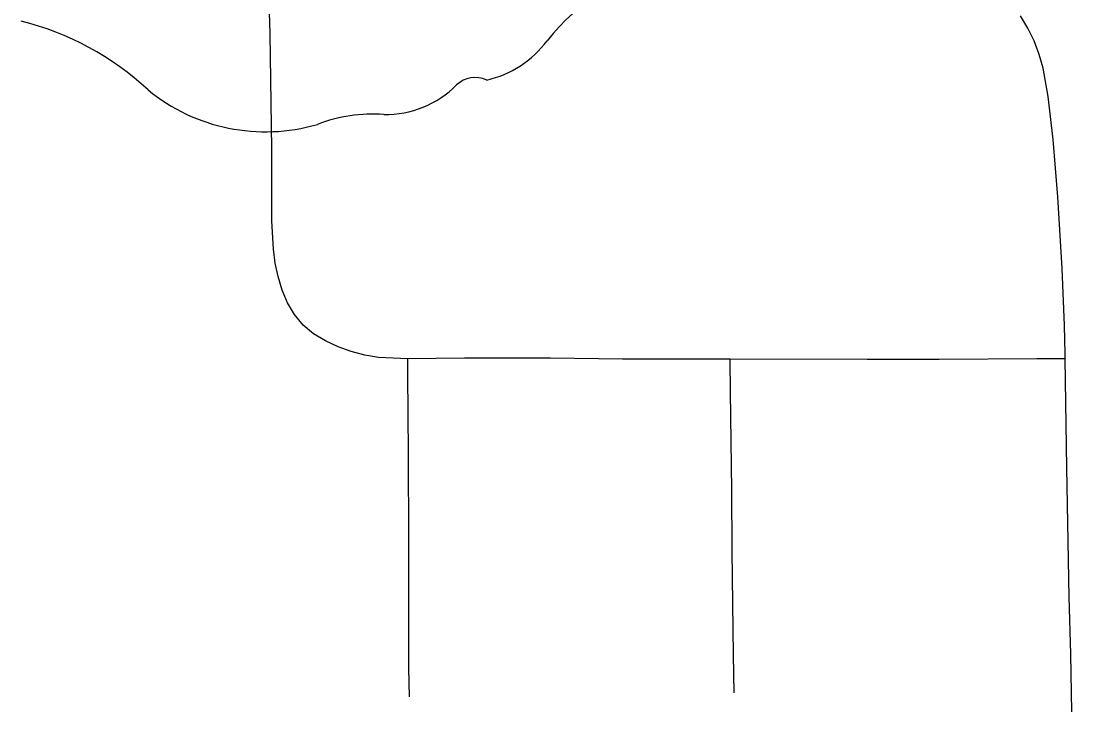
# Model space of a CAD drawing. Extents: x -7.5 to 53.5, y 0 to 22.
# Drawn here: x 4.3308 to 4.5582, y 16.6217 to 16.7712 of the extents above; entities that cross this region are included whole.
import ezdxf

# ---------------------------------------------------------------- set-up
doc = ezdxf.new("R2010")
doc.units = 0
doc.layers.add('GM_X_City_Street', color=7, linetype='Continuous')
doc.layers.add('GM_X_State_Shield', color=7, linetype='Continuous')

msp = doc.modelspace()

# ---------------------------------------------------------------- linework, layer by layer
at = {"layer": 'GM_X_City_Street'}
for points in [[(4.556698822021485, 16.698133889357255), (4.550559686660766, 16.698096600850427), (4.529433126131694, 16.69798476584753), (4.513861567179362, 16.69797856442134), (4.484265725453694, 16.69802201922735), (4.479624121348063, 16.698028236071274), (4.460945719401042, 16.698053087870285), (4.445374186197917, 16.698239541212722), (4.426726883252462, 16.698258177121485), (4.414498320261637, 16.69814631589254), (4.408166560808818, 16.69843834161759), (4.4051901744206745, 16.69891681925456), (4.40226354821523, 16.69968108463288), (4.399399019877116, 16.700712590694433), (4.396665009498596, 16.7019863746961), (4.394104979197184, 16.70354604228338), (4.391824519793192, 16.70542875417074), (4.390010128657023, 16.707702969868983), (4.388456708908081, 16.710250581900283), (4.387325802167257, 16.71299082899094), (4.386462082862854, 16.715917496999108), (4.3857910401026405, 16.718837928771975), (4.385430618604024, 16.721857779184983), (4.385088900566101, 16.72802180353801), (4.385057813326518, 16.743574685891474), (4.384716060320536, 16.76846052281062), (4.384436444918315, 16.777818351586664)], [(4.558183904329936, 16.62167433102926), (4.557922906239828, 16.634207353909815), (4.557599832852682, 16.646622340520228), (4.5570654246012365, 16.674534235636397), (4.556698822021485, 16.698133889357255), (4.556680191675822, 16.699227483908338), (4.556574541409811, 16.70534798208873), (4.556058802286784, 16.717707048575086), (4.55508948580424, 16.733210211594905), (4.55410151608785, 16.74560656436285), (4.553045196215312, 16.754883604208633), (4.551920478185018, 16.76101029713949), (4.551100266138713, 16.76401151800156), (4.550006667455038, 16.766925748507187), (4.548645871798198, 16.76972190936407), (4.547030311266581, 16.772381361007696)], [(4.4148525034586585, 16.62496136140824), (4.414690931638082, 16.631156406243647), (4.414728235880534, 16.646647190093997), (4.414703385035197, 16.658875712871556), (4.414659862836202, 16.677647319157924), (4.414529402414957, 16.69479092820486), (4.414498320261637, 16.69814631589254)], [(4.48507973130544, 16.62581263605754), (4.48493682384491, 16.634051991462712), (4.484818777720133, 16.64519318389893), (4.484700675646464, 16.656645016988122), (4.484563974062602, 16.66966270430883), (4.484340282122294, 16.69087626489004), (4.484265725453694, 16.69802201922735)]]:
    msp.add_lwpolyline(points, dxfattribs=at)
at = {"layer": 'GM_X_State_Shield'}
for centre, radius, start, end in [((4.475064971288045, 16.743710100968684), 0.03830339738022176, 94.40312222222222, 142.57675), ((4.315354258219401, 16.709988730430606), 0.06317724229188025, 47.184155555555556, 75.83597222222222), ((4.426534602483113, 16.780497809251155), 0.022595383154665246, 282.8731916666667, 323.27711111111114), ((4.409776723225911, 16.772368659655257), 0.02135989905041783, 268.7770194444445, 315.54927222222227), ((4.429098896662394, 16.75298710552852), 0.006013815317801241, 65.75173055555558, 132.64842222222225), ((4.3836841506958, 16.787355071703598), 0.0400896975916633, 230.70037222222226, 286.29183611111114), ((4.406848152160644, 16.718165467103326), 0.03294109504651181, 85.69512222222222, 111.20994722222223)]:
    msp.add_arc(centre, radius, start, end, dxfattribs=at)

doc.saveas('drawing.dxf')
